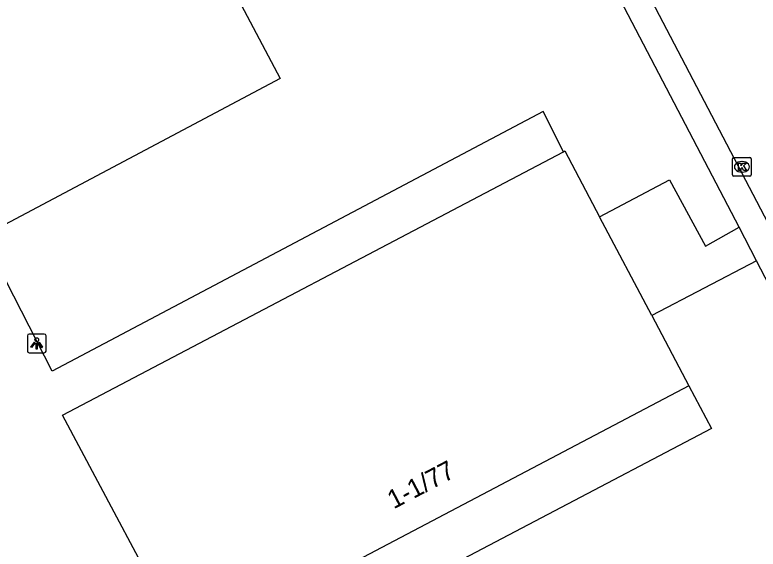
# Model space of a CAD drawing. Extents: x 162880 to 165536, y 384011 to 385179.
# Drawn here: x 163042.88 to 163082.53, y 384191.8 to 384220.27 of the extents above; entities that cross this region are included whole.
import ezdxf

# ---------------------------------------------------------------- set-up
doc = ezdxf.new("R2010")
doc.units = 0
for name, color, linetype in [('IMGEO_Kolk', 7, 'Continuous'), ('IMGEO_Lichtpunt', 7, 'Continuous'), ('IMGEO_Pand', 7, 'Continuous'), ('IMGEO_Pand_nummerreeks', 7, 'Continuous'), ('IMGEO_Parkeervlak_open', 7, 'Continuous'), ('IMGEO_Rijbaan_lokaal_open', 7, 'Continuous'), ('IMGEO_Voetpad_open', 7, 'Continuous')]:
    doc.layers.add(name, color=color, linetype=linetype)

msp = doc.modelspace()

# ---------------------------------------------------------------- linework, layer by layer
at = {"layer": 'IMGEO_Kolk'}
for p, q in [((163081.166, 384211.744), (163081.166, 384212.596)), ((163081.241, 384212.67), (163082.093, 384212.67)), ((163081.654, 384212.45), (163081.679, 384212.45)), ((163082.167, 384212.596), (163082.167, 384211.744)), ((163082.093, 384211.67), (163081.241, 384211.67)), ((163081.677, 384211.89), (163081.652, 384211.89))]:
    msp.add_line(p, q, dxfattribs=at)
for points in [[(163081.166, 384211.744), (163081.166, 384212.596)], [(163081.241, 384212.67), (163082.093, 384212.67)], [(163081.487, 384212.37), (163081.61, 384212.37), (163081.61, 384212.219), (163081.74, 384212.37), (163081.904, 384212.37), (163081.758, 384212.219), (163081.911, 384211.97), (163081.759, 384211.97), (163081.674, 384212.134), (163081.61, 384212.067), (163081.61, 384211.97), (163081.487, 384211.97), (163081.487, 384212.37)], [(163082.167, 384212.596), (163082.167, 384211.744)], [(163082.093, 384211.67), (163081.241, 384211.67)]]:
    msp.add_lwpolyline(points, dxfattribs=at)
for centre, start, end in [((163081.243, 384212.594), 91.552, 178.448), ((163081.243, 384212.594), 91.552, 178.448), ((163082.091, 384212.594), 1.552, 88.448), ((163082.091, 384212.594), 1.552, 88.448), ((163081.243, 384211.746), 181.552, 268.448), ((163081.243, 384211.746), 181.552, 268.448), ((163082.091, 384211.746), 271.552, 358.448), ((163082.091, 384211.746), 271.552, 358.448)]:
    msp.add_arc(centre, 0.0765, start, end, dxfattribs=at)
for centre, major_axis, ratio, start_param, end_param in [((163081.653, 384212.17), (-0.387, 0.002), 0.722429, 4.712389, 7.853982), ((163081.678, 384212.17), (-0.39, 0.002), 0.717154, 1.570796, 4.712389)]:
    msp.add_ellipse(centre, major_axis=major_axis, ratio=ratio, start_param=start_param, end_param=end_param, dxfattribs=at)
at = {"layer": 'IMGEO_Lichtpunt'}
for p, q in [((163044.451, 384203.256), (163043.643, 384203.256)), ((163044.451, 384203.256), (163043.643, 384203.256)), ((163043.549, 384203.161), (163043.549, 384202.354)), ((163043.549, 384203.161), (163043.549, 384202.354)), ((163044.545, 384202.354), (163044.545, 384203.161)), ((163044.545, 384202.354), (163044.545, 384203.161)), ((163043.643, 384202.26), (163044.451, 384202.26)), ((163043.643, 384202.26), (163044.451, 384202.26))]:
    msp.add_line(p, q, dxfattribs=at)
for points in [[(163043.923, 384202.825), (163043.962, 384202.797), (163043.774, 384202.535), (163043.736, 384202.562), (163043.923, 384202.825)], [(163044.135, 384202.797), (163044.173, 384202.824), (163044.36, 384202.562), (163044.321, 384202.534), (163044.135, 384202.797)], [(163044.025, 384202.777), (163044.072, 384202.777), (163044.072, 384202.455), (163044.025, 384202.455), (163044.025, 384202.777)]]:
    msp.add_lwpolyline(points, dxfattribs=at)
msp.add_circle((163044.048, 384202.959), 0.0994, dxfattribs=at)
for centre, start, end in [((163043.643, 384203.161), 90, 180), ((163043.643, 384203.161), 90, 180), ((163044.451, 384203.161), 0, 90), ((163044.451, 384203.161), 0, 90), ((163043.643, 384202.354), 180, 270), ((163043.643, 384202.354), 180, 270), ((163044.451, 384202.354), 270, 0), ((163044.451, 384202.354), 270, 360)]:
    msp.add_arc(centre, 0.0946, start, end, dxfattribs=at)
at = {"layer": 'IMGEO_Pand'}
for points in [[(163078.842, 384200.503), (163052.096, 384186.437), (163045.43, 384198.93), (163072.147, 384212.977)], [(163072.147, 384212.977), (163072.222, 384213.017), (163074.076, 384209.512)], [(163076.861, 384204.247), (163074.076, 384209.512)], [(163076.861, 384204.247), (163078.842, 384200.503)]]:
    msp.add_lwpolyline(points, dxfattribs=at)
at = {"layer": 'IMGEO_Parkeervlak_open'}
msp.add_lwpolyline([(163047.577, 384234.747), (163057.039, 384216.873), (163041.173, 384208.482)], dxfattribs=at)
at = {"layer": 'IMGEO_Rijbaan_lokaal_open'}
for points in [[(163108.767, 384160.138), (163107.986, 384161.625), (163098.898, 384178.954), (163067.65, 384238.621), (163065.688, 384242.421), (163064.184, 384245.26)], [(163072.147, 384212.977), (163071.063, 384215.12), (163044.864, 384201.274), (163041.173, 384208.482)], [(163078.842, 384200.503), (163080.048, 384198.225), (163053.853, 384184.48), (163067.382, 384158.999), (163093.542, 384172.882), (163094.565, 384170.805)]]:
    msp.add_lwpolyline(points, dxfattribs=at)
at = {"layer": 'IMGEO_Voetpad_open'}
for points in [[(163081.516, 384208.957), (163062.352, 384245.606)], [(163074.076, 384209.512), (163077.812, 384211.477), (163079.73, 384207.94), (163081.516, 384208.957)], [(163082.45, 384207.161), (163081.516, 384208.957)], [(163082.45, 384207.161), (163076.861, 384204.247)], [(163108.593, 384157.219), (163099.858, 384173.768), (163097.509, 384178.219), (163082.45, 384207.161)]]:
    msp.add_lwpolyline(points, dxfattribs=at)

# ---------------------------------------------------------------- texts
at = {"layer": 'IMGEO_Pand_nummerreeks'}
msp.add_text('1-1/77', height=1, rotation=27.7426, dxfattribs=at).set_placement((163063.09, 384193.914))

doc.saveas('drawing.dxf')
